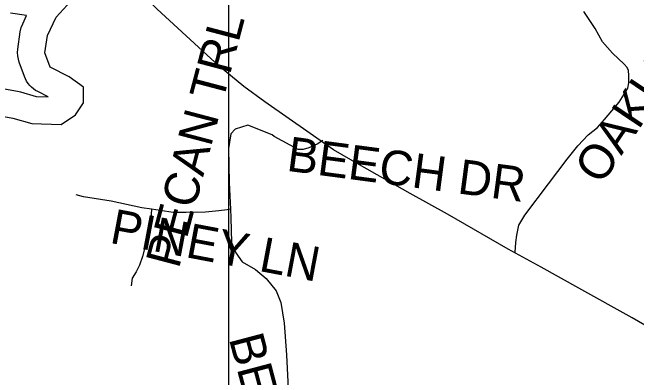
# Model space of a CAD drawing. Extents: x 1950930 to 2061844, y 904556 to 1017002.
# Drawn here: x 1967274 to 1968986, y 988753 to 989755 of the extents above; entities that cross this region are included whole.
import ezdxf

# ---------------------------------------------------------------- set-up
doc = ezdxf.new("R2010")
doc.units = 0
for name, color, linetype in [('Exist Hydrographic Buffer Line', 7, 'Continuous'), ('Exist Hydrographic Lake Shore', 7, 'Continuous'), ('Exist Road Non-System Type 51', 7, 'Continuous'), ('Exist Road Non-System Type 51 Label', 7, 'Continuous'), ('Exist Road Primary NC Attributed', 7, 'Continuous'), ('Map Preparation Inset Cut Line', 7, 'Continuous')]:
    doc.layers.add(name, color=color, linetype=linetype)

msp = doc.modelspace()

# ---------------------------------------------------------------- linework, layer by layer
at = {"layer": 'Exist Hydrographic Buffer Line'}
msp.add_lwpolyline([(1967252.2, 989545.2), (1967287.6, 989539), (1967291.8, 989538.2), (1967295.8, 989537.1), (1967338.8, 989524.6), (1967371.5, 989523.7), (1967343.6, 989537.6), (1967337.4, 989541.1), (1967331.6, 989545.2), (1967326.1, 989549.8), (1967321.1, 989554.9), (1967316.7, 989560.4), (1967312.7, 989566.3), (1967309.4, 989572.6), (1967306.7, 989579.2), (1967292.5, 989618.5), (1967289.9, 989627.1), (1967288.5, 989636), (1967288, 989645.1), (1967288.7, 989654.1), (1967295.3, 989702), (1967297.7, 989713.4), (1967301.9, 989724.2), (1967312.7, 989746.8), (1967268.1, 989752.7)], dxfattribs=at)
at = {"layer": 'Exist Hydrographic Lake Shore'}
msp.add_lwpolyline([(1967224.7, 989473.8), (1967274.8, 989465.1), (1967327.1, 989449.9), (1967407.7, 989447.7), (1967446.9, 989473.8), (1967468.7, 989506.6), (1967468.7, 989550.2), (1967429.5, 989578.5), (1967377.2, 989604.7), (1967363, 989643.9), (1967369.6, 989691.9), (1967393.5, 989742), (1967424, 989774.8), (1967448, 989800.9), (1967443.7, 989820.5), (1967406.6, 989831.5), (1967343.4, 989818.4), (1967278.1, 989827.1), (1967241, 989862)], dxfattribs=at)
at = {"layer": 'Exist Road Non-System Type 51'}
for points in [[(1968653.1, 989097.2), (1968655.2, 989123.6), (1968657.8, 989143.8), (1968662.9, 989170.9), (1968679.9, 989198.8), (1968744.4, 989284.8), (1968796.2, 989352.4), (1968824.8, 989389.1), (1968853.1, 989418.8), (1968878.8, 989439.6), (1968898.4, 989461.1), (1968938.8, 989508.6), (1968957.2, 989538.4), (1968962.4, 989547.1), (1968965.1, 989562.2), (1968964.6, 989582.2), (1968964, 989595.7), (1968960.8, 989603.5), (1968951.8, 989613.5), (1968919.9, 989643.1), (1968893.1, 989674.4), (1968872.5, 989710.7), (1968841.8, 989758.1)], [(1968125.8, 989403.1), (1968109.8, 989393.4), (1968087.2, 989383.1), (1968071.6, 989379.1), (1968058, 989378.4), (1968013.6, 989402.2), (1967991.9, 989414.5), (1967986.2, 989418.8), (1967919.6, 989445.8), (1967884.6, 989434.8), (1967873.1, 989422.1), (1967866.8, 989381.8), (1967868.6, 989287.9), (1967871.6, 989214.8)], [(1967654.9, 989215.2), (1967629.1, 989219.1), (1967544.8, 989236.6), (1967468.8, 989248.8), (1967448.1, 989254.1)], [(1967654.9, 989215.2), (1967653, 989186.5), (1967644.6, 989150.8), (1967637.8, 989113.5), (1967631, 989085.4), (1967622.6, 989061.1), (1967613.5, 989042.8), (1967602.1, 989025.4), (1967599.8, 989004.8)], [(1967871.6, 989214.8), (1967863.1, 989213.1), (1967840.4, 989210), (1967803.1, 989207), (1967750.6, 989205.5), (1967715, 989206.2), (1967679.2, 989211.6), (1967654.9, 989215.2)], [(1967871.6, 989214.8), (1967872.5, 989191.5), (1967875, 989123.8), (1967886.5, 989095.1), (1967903.8, 989070.2), (1967940.9, 989049.1), (1967970.2, 989024.8), (1967997.6, 988991), (1968009.8, 988958.4), (1968019.4, 988901.6), (1968025.8, 988814.7), (1968032.8, 988666.6), (1968030.1, 988614.1)]]:
    msp.add_lwpolyline(points, dxfattribs=at)
at = {"layer": 'Exist Road Primary NC Attributed'}
msp.add_lwpolyline([(1969642, 988543.3), (1969530.8, 988604.7), (1969376, 988692.2), (1969236.5, 988769.8), (1969078.6, 988856.1), (1968973.9, 988917), (1968827.6, 988998.1), (1968724.7, 989055.6), (1968634.2, 989104.9), (1968467.1, 989201.5), (1968365.1, 989257.7), (1968226.1, 989337), (1968154.9, 989377.8), (1968090.6, 989422.8), (1967966.6, 989509.5), (1967908.7, 989552), (1967840.9, 989607.7), (1967670.5, 989763.9), (1967580, 989857.9), (1967495.9, 989953.1), (1967399, 990072.4), (1967296.4, 990200.7), (1967236.8, 990274.9), (1967185.7, 990338.4)], dxfattribs=at)
at = {"layer": 'Map Preparation Inset Cut Line'}
msp.add_line((1967866.9, 991480.9), (1967866.9, 989571.9), dxfattribs=at)
msp.add_lwpolyline([(1967866.9, 989571.9), (1967866.9, 987897.3), (1962048.6, 987897.3), (1962048.6, 989188.5)], dxfattribs=at)

# ---------------------------------------------------------------- texts
at = {"layer": 'Exist Road Non-System Type 51 Label'}
for s, rotation, p in [('  OAKLEY RIDGE RD', 56.1501, (1968850, 989220)), ('  PECAN TRL', 75.2501, (1967712.2, 988981)), ('  BEECH DR', 352.4685, (1967953.7, 989329.9)), ('  PINEY LN', 349.3252, (1967468.6, 989136)), ('  BEECH DR', 284.8084, (1967849, 988928.2))]:
    msp.add_text(s, height=95, rotation=rotation, dxfattribs=at).set_placement(p)

doc.saveas('drawing.dxf')
